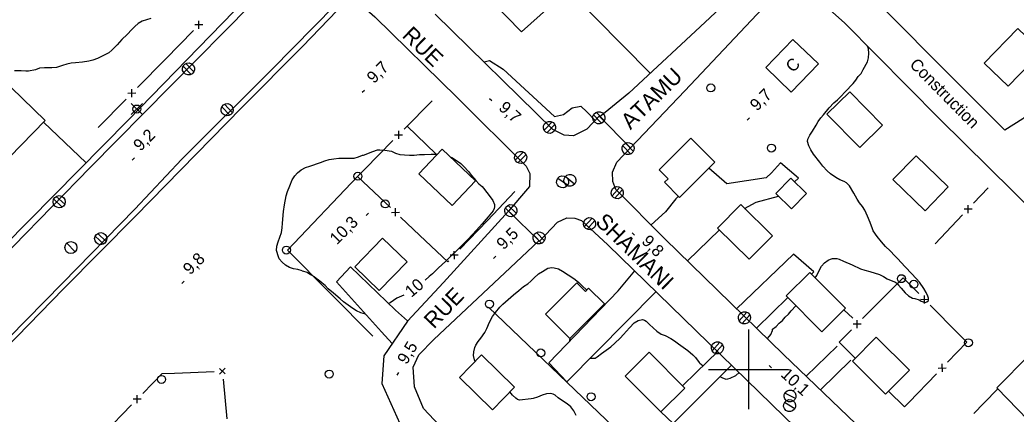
# Model space of a CAD drawing. Extents: x 381879 to 384696, y 5564785 to 5567594.
# Drawn here: x 383217.8 to 383466.9, y 5565788.8 to 5565887.4 of the extents above; entities that cross this region are included whole.
import ezdxf

# ---------------------------------------------------------------- set-up
doc = ezdxf.new("R2010")
doc.units = 0
for name, color, linetype in [('Niveau 1', 7, 'Continuous'), ('Niveau 19', 7, 'Continuous'), ('Niveau 21', 7, 'Continuous'), ('Niveau 22', 7, 'Continuous'), ('Niveau 3', 7, 'Continuous'), ('Niveau 31', 7, 'Continuous'), ('Niveau 36', 7, 'Continuous'), ('Niveau 37', 7, 'Continuous'), ('Niveau 41', 7, 'Continuous'), ('Niveau 61', 7, 'Continuous')]:
    doc.layers.add(name, color=color, linetype=linetype)

msp = doc.modelspace()

# ---------------------------------------------------------------- linework, layer by layer
at = {"layer": 'Niveau 1'}
for points in [[(383250.62, 5565887.8), (383248.42, 5565887.16), (383247.42, 5565886.54), (383246.57, 5565885.81), (383245.81, 5565885.04), (383244.66, 5565883.8), (383243.36, 5565882.55), (383242.13, 5565881.24), (383240.87, 5565879.83), (383240.07, 5565879.19), (383238.94, 5565878.59), (383237.28, 5565877.79), (383236.11, 5565877.39), (383235.1, 5565877.13), (383233.46, 5565876.88), (383231.75, 5565876.67), (383230.62, 5565876.62), (383229.55, 5565876.37), (383228.52, 5565875.99), (383226.97, 5565875.5), (383225.82, 5565875.46), (383224.01, 5565875.48), (383222.78, 5565875.34), (383221.71, 5565874.97), (383220, 5565874.58), (383219.36, 5565874.58), (383218.14, 5565874.66), (383216.47, 5565874.7)], [(383430.13, 5565879.09), (383430.02, 5565880.18), (383429.81, 5565880.84)], [(383416.7, 5565822.91), (383417.09, 5565823.49), (383417.5, 5565824.41), (383418.29, 5565825.81), (383419.02, 5565826.64), (383419.98, 5565827.35), (383420.52, 5565827.58), (383421.04, 5565827.7), (383422.11, 5565827.74), (383422.66, 5565827.57), (383423.77, 5565827.11), (383425.95, 5565826.16), (383428.05, 5565825.19), (383429.08, 5565824.82), (383430.34, 5565824.48), (383432.78, 5565823.71), (383433.79, 5565823.21), (383434.71, 5565822.67), (383435.73, 5565822.21), (383436.77, 5565821.84), (383437.23, 5565821.51), (383437.53, 5565821.1), (383438.2, 5565820.34), (383439.17, 5565819.12), (383440.04, 5565818.42), (383441.04, 5565817.85), (383441.64, 5565817.72), (383442.68, 5565817.36), (383443.18, 5565817.04), (383444.16, 5565816.71), (383444.64, 5565816.91), (383445.05, 5565817.21), (383445.04, 5565817.78), (383444.86, 5565818.3), (383444.42, 5565819.26), (383443.83, 5565820.22), (383442.75, 5565821.81), (383441.93, 5565822.76), (383440.74, 5565824.02), (383439.32, 5565825.59), (383438.09, 5565826.8), (383437.42, 5565827.58), (383436.62, 5565828.38), (383435.46, 5565829.63), (383434.32, 5565830.75), (383433.25, 5565831.91), (383432.22, 5565833.23), (383431.2, 5565834.62), (383430.99, 5565835.17), (383430.46, 5565836.76), (383429.77, 5565838.29), (383429.12, 5565839.86), (383428.54, 5565840.77), (383427.79, 5565841.65), (383427.2, 5565842.62), (383426.38, 5565844.1), (383425.29, 5565845.89), (383424.52, 5565846.71), (383423.98, 5565846.99), (383422.89, 5565847.45), (383421.84, 5565848.03), (383420.5, 5565848.93), (383419.71, 5565849.68), (383418.58, 5565850.88), (383417.84, 5565851.81), (383416.27, 5565853.83), (383415.57, 5565854.94), (383415.09, 5565855.94), (383414.78, 5565857.01), (383414.9, 5565857.6), (383415.33, 5565858.58), (383416.03, 5565859.6), (383416.95, 5565861.06), (383417.43, 5565862.01), (383418.09, 5565862.94), (383418.78, 5565863.72), (383420.18, 5565865.42), (383421.32, 5565866.67), (383422.25, 5565867.43), (383423.12, 5565868.25), (383424.23, 5565869.42), (383426.23, 5565871.49), (383426.88, 5565872.33), (383427.44, 5565873.25), (383428.16, 5565874.06), (383428.71, 5565874.99), (383429.77, 5565876.92), (383430.03, 5565877.93), (383430.13, 5565879.09)], [(383303.72, 5565853.63), (383306.07, 5565854.54), (383307.25, 5565854.92), (383307.88, 5565854.93), (383309.12, 5565854.85), (383310.78, 5565854.6), (383311.79, 5565854.13), (383312.84, 5565853.78), (383314.03, 5565853.64), (383315.24, 5565853.58), (383316.4, 5565853.62), (383317.72, 5565853.73), (383318.98, 5565853.77), (383320.65, 5565853.88), (383322.18, 5565853.86), (383322.25, 5565853.85)], [(383288.4, 5565824.66), (383287.31, 5565825), (383286.27, 5565825.19), (383285.22, 5565825.5), (383284.26, 5565826.07), (383283.38, 5565826.8), (383282.71, 5565827.62), (383282.49, 5565828.17), (383282, 5565829.76), (383282.07, 5565830.85), (383282.45, 5565831.91), (383283.26, 5565834.28), (383283.42, 5565835.42), (383283.5, 5565836.54), (383283.74, 5565839.49), (383284, 5565841.17), (383284.43, 5565843.45), (383284.75, 5565844.5), (383285.31, 5565845.9), (383285.96, 5565847.39), (383286.57, 5565848.41), (383287.29, 5565849.2), (383288.2, 5565849.93), (383289.22, 5565850.48), (383290.34, 5565850.84), (383292.98, 5565851.73), (383294.06, 5565852.18), (383295.14, 5565852.47), (383296.38, 5565852.7), (383297.61, 5565852.84), (383298.69, 5565852.82), (383301.46, 5565852.87), (383302.49, 5565853.17), (383303.53, 5565853.55), (383303.72, 5565853.63)], [(383325.44, 5565853.17), (383325.88, 5565852.98), (383326.77, 5565852.41), (383328.06, 5565851.47), (383328.83, 5565850.74), (383329.98, 5565849.51), (383330.75, 5565848.54), (383331.83, 5565847.26), (383332.62, 5565846.46), (383333.43, 5565845.75), (383333.76, 5565845.33), (383335.45, 5565843.2), (383336.07, 5565842.27), (383336.49, 5565841.28), (383336.51, 5565840.7), (383336.41, 5565840.21), (383336.15, 5565839.69), (383335.77, 5565839.18), (383334.94, 5565838.18), (383333.44, 5565836.45), (383331.99, 5565834.86), (383330.96, 5565833.65), (383329.88, 5565832.51), (383327.93, 5565830.54), (383327.06, 5565829.76), (383325.88, 5565828.57), (383324.25, 5565826.99), (383322.55, 5565825.43), (383320.99, 5565823.9), (383320.16, 5565823.22), (383319.19, 5565822.34)], [(383288.4, 5565824.66), (383289.63, 5565824.28), (383290.51, 5565823.75), (383291.39, 5565823.23), (383292.32, 5565822.51)], [(383331.33, 5565804.39), (383331.62, 5565805.47), (383331.82, 5565806.02), (383332.42, 5565806.93), (383333.09, 5565807.8), (383334.07, 5565809.23), (383334.57, 5565810.22), (383335.26, 5565811.78), (383336.05, 5565813.25), (383336.74, 5565814.2), (383337.83, 5565815.56), (383338.58, 5565816.31), (383339.9, 5565817.47), (383341.3, 5565818.61), (383342.56, 5565819.74), (383343.79, 5565820.74), (383344.81, 5565821.43), (383345.6, 5565822.07), (383346.34, 5565822.82), (383347.55, 5565823.94), (383348.5, 5565824.52), (383349.85, 5565825.32), (383350.89, 5565825.51), (383351.45, 5565825.44), (383352.52, 5565825.14), (383353.55, 5565824.56), (383354.92, 5565823.69), (383355.81, 5565823.03), (383356.7, 5565822.47), (383357.59, 5565821.76), (383358.32, 5565821.01), (383359.57, 5565819.81)], [(383304.27, 5565813.81), (383303.07, 5565814.16), (383301.99, 5565814.62), (383301.05, 5565815.26), (383298.74, 5565816.93), (383297.96, 5565817.61), (383296.24, 5565819.04), (383294.96, 5565820.17), (383294.19, 5565821), (383293.34, 5565821.64), (383292.45, 5565822.43), (383292.32, 5565822.51)], [(383313.87, 5565818.56), (383312.08, 5565817.83), (383311.27, 5565817.2), (383310.39, 5565816.62), (383310.04, 5565816.5)], [(383406.03, 5565810.05), (383406.93, 5565810.75), (383407.73, 5565811.54), (383408.56, 5565812.21), (383408.82, 5565812.64), (383409.22, 5565813.07), (383410.01, 5565813.81), (383410.68, 5565814.61), (383411.84, 5565815.88), (383411.86, 5565815.91)], [(383360.45, 5565802.83), (383361.68, 5565802.83), (383362.21, 5565803.17), (383363.3, 5565803.96), (383365.6, 5565805.64), (383366.59, 5565806.52), (383367.96, 5565807.82), (383368.78, 5565808.73), (383370.24, 5565810.42), (383371.44, 5565811.68), (383372.41, 5565812.25), (383373.52, 5565812.48), (383374.02, 5565812.3), (383374.45, 5565812.02), (383375.31, 5565811.2), (383377.12, 5565809.58), (383378.19, 5565808.83), (383379.15, 5565808.43), (383380.61, 5565807.7), (383381.53, 5565807.15), (383382.52, 5565806.41), (383384.89, 5565804.68), (383386.1, 5565803.67), (383386.8, 5565802.95), (383387.67, 5565801.7)], [(383404.73, 5565807.67), (383405.26, 5565808.3), (383405.57, 5565808.71), (383406.01, 5565809.68), (383406.03, 5565810.05)], [(383355.35, 5565807.75), (383355.26, 5565807.27), (383355.27, 5565807.03)], [(383331.69, 5565801.96), (383331.54, 5565802.38), (383331.27, 5565803.49), (383331.33, 5565804.39)], [(383387.67, 5565801.7), (383387.87, 5565801.54), (383388.65, 5565800.85)], [(383392.88, 5565798.18), (383393.32, 5565797.94), (383394.39, 5565797.55), (383394.89, 5565797.6), (383395.41, 5565797.79), (383396.87, 5565798.48), (383397.68, 5565799.22)], [(383347.25, 5565793.06), (383346.2, 5565792.69), (383345.66, 5565792.61), (383342.8, 5565792.32), (383342.26, 5565792.48), (383341.85, 5565792.8), (383341.03, 5565793.54), (383340.37, 5565794.34)], [(383356.95, 5565788.43), (383356.35, 5565789.59), (383355.61, 5565790.6), (383354.72, 5565791.37), (383353.78, 5565791.98), (383352.46, 5565792.9), (383351.65, 5565793.57), (383351.18, 5565793.79), (383350.62, 5565793.94), (383349.51, 5565793.91), (383348.4, 5565793.57), (383347.25, 5565793.06)]]:
    msp.add_lwpolyline(points, dxfattribs=at)
at = {"layer": 'Niveau 19'}
for points in [[(383375.42, 5565874.09), (383354.91, 5565894.95), (383343.3, 5565884.44), (383327.93, 5565900.2), (383332.96, 5565905.03)], [(383333.89, 5565876.91), (383333.9, 5565876.91), (383335.25, 5565877.26), (383338.69, 5565875.13), (383351.53, 5565863.3), (383353.73, 5565863.74), (383355.96, 5565865.45), (383358.08, 5565865.82), (383359.6, 5565864.41), (383361.67, 5565862.25)], [(383234.38, 5565851.69), (383223.74, 5565861.85)], [(383411.55, 5565846.92), (383412.52, 5565847.83), (383408, 5565851.65), (383405.76, 5565849.14), (383404.44, 5565847.93), (383394.59, 5565846.44), (383390.09, 5565850.3)], [(383382.48, 5565843.37), (383381.87, 5565842.7), (383379.25, 5565839.42), (383375.67, 5565836.14)], [(383399.05, 5565840.27), (383401.9, 5565841.79), (383407.53, 5565843.33)], [(383384.79, 5565827.13), (383392.76, 5565834.89)], [(383415.77, 5565823.83), (383416.36, 5565824.41), (383411.27, 5565828.8), (383397.05, 5565815.17)], [(383310.92, 5565806.48), (383308.26, 5565809.37), (383297.01, 5565821.88), (383300.54, 5565825.61), (383311.8, 5565814.81), (383314.77, 5565812.13)], [(383376.93, 5565819.46), (383354.58, 5565796.9), (383350.08, 5565801.63), (383367.45, 5565819.68), (383371.62, 5565824.63)], [(383402.03, 5565810.31), (383409.82, 5565817.97)], [(383422.2, 5565805.81), (383414.43, 5565798.3)], [(383383.48, 5565795.91), (383386.94, 5565799.17), (383392.32, 5565804.45)], [(383418.04, 5565794.84), (383425.65, 5565802.27)], [(383395.78, 5565801.07), (383381.15, 5565786.48), (383378.12, 5565789.35)]]:
    msp.add_lwpolyline(points, dxfattribs=at)
at = {"layer": 'Niveau 21'}
for points in [[(383184, 5565797.8), (383216.28, 5565830.81), (383235.39, 5565850.47), (383275.62, 5565891.24), (383301.72, 5565917.97), (383337.3, 5565954.5), (383373.4, 5565991.3), (383408.2, 5566027), (383442.2, 5566061.7), (383475.8, 5566095.9)], [(383541.82, 5565941.4), (383537.39, 5565932.87), (383522.48, 5565917.39), (383502.17, 5565898), (383484.78, 5565878.58), (383475.11, 5565868.48), (383468.63, 5565862.66), (383464.08, 5565859.81)], [(383464.08, 5565859.81), (383449.46, 5565874.55), (383434.41, 5565889.62), (383424.55, 5565898.83), (383420.78, 5565900.27), (383414.91, 5565901.1), (383409.6, 5565901), (383405.32, 5565899.79), (383399.54, 5565896.72), (383390.39, 5565887.98), (383370.08, 5565869.13), (383362.85, 5565863.15)], [(383300.2, 5565892.1), (383303.23, 5565891.13), (383306.62, 5565888.2), (383327.19, 5565868.06), (383344.44, 5565850.88), (383345.33, 5565849.03), (383345.27, 5565845.76), (383342.75, 5565842.8), (383340.03, 5565839.61), (383347.73, 5565832.07), (383352.29, 5565836.86), (383354.62, 5565837.9), (383356.61, 5565837.86), (383358.25, 5565837.27), (383364.89, 5565831.19), (383408.96, 5565788.23), (383452.67, 5565745.89)], [(383370.56, 5565855.43), (383384.08, 5565869.7), (383402.08, 5565888.81), (383405.05, 5565891.6), (383408.47, 5565893.47), (383413.07, 5565893.65), (383416.56, 5565892.91), (383418.88, 5565891.26), (383424.04, 5565886.67), (383447.81, 5565862.65), (383472.36, 5565838.4), (383496.34, 5565814.74), (383506.82, 5565802.57)], [(383296.7, 5565891.1), (383280.8, 5565875), (383258.34, 5565852.55), (383246.6, 5565840.1), (383228.5, 5565821.6), (383210.51, 5565803.32), (383194.41, 5565786.56)], [(383460.05, 5565754.11), (383440.95, 5565772.86), (383408.81, 5565803.69), (383379.1, 5565832.68), (383366.88, 5565844.98), (383366.09, 5565846.97), (383366, 5565849.37), (383367.13, 5565851.88), (383370.56, 5565855.43), (383362.69, 5565863.31), (383359.62, 5565860.11), (383356.24, 5565858.46), (383353.9, 5565858.58), (383351.09, 5565860.05), (383321.7, 5565888.86)], [(383340.03, 5565839.61), (383323.72, 5565821.69), (383314.72, 5565812.08), (383308.82, 5565803.38), (383308.34, 5565796.45), (383312.87, 5565786.42), (383320.23, 5565778.18), (383336.03, 5565762.43), (383354.96, 5565744.23), (383378.72, 5565719.74), (383396.75, 5565701.57), (383402.38, 5565696.34)], [(383410.35, 5565703.77), (383396.72, 5565715.26), (383371.77, 5565738.86), (383345.81, 5565763), (383328.26, 5565780.1), (383318.72, 5565790.17), (383316.51, 5565795.66), (383316.17, 5565800.57), (383317.61, 5565803.6), (383321.37, 5565807.43), (383341.84, 5565826.74), (383347.6, 5565832.19), (383347.6, 5565832.19)]]:
    msp.add_lwpolyline(points, dxfattribs=at)
at = {"layer": 'Niveau 22'}
for points in [[(383156.53, 5565772.2), (383157.91, 5565773.63), (383187.98, 5565804.5), (383213.9, 5565830.88), (383244.88, 5565862.36), (383274.3, 5565892.74), (383302.87, 5565922), (383330.88, 5565950.51), (383359.91, 5565980.31), (383385.43, 5566006.36), (383414.56, 5566036.19)], [(383246.69, 5565838.28), (383273.37, 5565865.52), (383288.51, 5565880.81), (383299.32, 5565892.04)], [(383114.65, 5565703.59), (383143.11, 5565732.46), (383175.31, 5565765.37), (383202.42, 5565793.16), (383228.81, 5565820.22), (383246.73, 5565838.32)]]:
    msp.add_lwpolyline(points, dxfattribs=at)
at = {"layer": 'Niveau 3'}
for p, q in [((383303.41, 5565869.32), (383303.98, 5565869.89)), ((383335.24, 5565867.81), (383335.81, 5565867.24)), ((383399.73, 5565862.36), (383400.3, 5565862.93)), ((383245.92, 5565852.37), (383246.49, 5565852.94)), ((383304.46, 5565838.49), (383305.03, 5565839.06)), ((383370.96, 5565834.12), (383371.53, 5565833.55)), ((383336.27, 5565827.71), (383336.82, 5565828.29)), ((383258.32, 5565821.46), (383258.89, 5565822.03)), ((383405.17, 5565800.94), (383405.75, 5565800.39)), ((383312.18, 5565798.56), (383312.63, 5565799.22))]:
    msp.add_line(p, q, dxfattribs=at)
at = {"layer": 'Niveau 31'}
for points in [[(383458.98, 5565876.59), (383467.37, 5565885.28), (383473.33, 5565879.53), (383464.94, 5565870.84)], [(383417.49, 5565876.41), (383410.72, 5565869.39), (383404.37, 5565875.51), (383411.14, 5565882.53)], [(383224.12, 5565862.24), (383203.21, 5565840.8), (383189.87, 5565853.8), (383206.13, 5565870.48), (383208.14, 5565868.52), (383212.77, 5565873.24)], [(383427.85, 5565855.49), (383419.65, 5565863.83), (383425.32, 5565869.4), (383433.52, 5565861.06)], [(383391.59, 5565851.8), (383382.81, 5565843.04), (383379.06, 5565846.8), (383379.91, 5565847.65), (383377.65, 5565849.92), (383385.58, 5565857.82)], [(383325.89, 5565841.02), (383317.58, 5565848.96), (383323.43, 5565855.09), (383331.74, 5565847.15)], [(383444.17, 5565839.68), (383436.14, 5565847.51), (383441.94, 5565853.46), (383449.97, 5565845.63)], [(383410.65, 5565847.8), (383414.56, 5565843.97), (383410.8, 5565840.13), (383406.89, 5565843.96)], [(383400.22, 5565827.55), (383392.29, 5565835.35), (383398.08, 5565841.23), (383406.01, 5565833.43)], [(383301.56, 5565825.66), (383308.54, 5565832.86), (383314.65, 5565826.93), (383307.67, 5565819.73)], [(383418.34, 5565809.4), (383409.41, 5565818.38), (383415.34, 5565824.27), (383424.27, 5565815.29)], [(383363.98, 5565816.37), (383355.32, 5565807.72), (383349.23, 5565813.81), (383357.1, 5565821.67), (383359.26, 5565819.5), (383360.05, 5565820.29)], [(383431.97, 5565808.06), (383440.25, 5565799.8), (383434.28, 5565793.81), (383426, 5565802.07)], [(383333.3, 5565803.6), (383341.54, 5565795.53), (383336, 5565789.88), (383327.76, 5565797.95)], [(383375.16, 5565804.26), (383384.09, 5565795.29), (383378.12, 5565789.35), (383369.19, 5565798.32)], [(383456.67, 5565773.63), (383469.95, 5565787.32), (383462.11, 5565795.36), (383470.22, 5565803.53), (383478.04, 5565795.54), (383479.43, 5565796.81), (383487.65, 5565788.74), (383478.07, 5565778.57), (383479.9, 5565776.87), (383471.93, 5565768.88), (383469.79, 5565770.4), (383463.06, 5565765.89)]]:
    msp.add_lwpolyline(points, close=True, dxfattribs=at)
at = {"layer": 'Niveau 36'}
for p, q in [((383258.67, 5565875.89), (383260.68, 5565873.8)), ((383261.33, 5565874.45), (383259.32, 5565876.54)), ((383248.51, 5565866.55), (383245.69, 5565863.73)), ((383248.51, 5565863.73), (383245.69, 5565866.55)), ((383268.33, 5565865.7), (383270.31, 5565863.58)), ((383270.97, 5565864.22), (383268.99, 5565866.34)), ((383361.26, 5565863.67), (383363.28, 5565861.59)), ((383363.92, 5565862.25), (383361.9, 5565864.33)), ((383350.94, 5565861.9), (383348.92, 5565859.81)), ((383349.6, 5565859.18), (383351.62, 5565861.27)), ((383368.6, 5565855.95), (383370.59, 5565853.84)), ((383371.24, 5565854.49), (383369.25, 5565856.6)), ((383343.71, 5565854.38), (383341.69, 5565852.3)), ((383342.37, 5565851.68), (383344.39, 5565853.76)), ((383354.78, 5565846.06), (383352.32, 5565847.78)), ((383356.54, 5565846.37), (383354.2, 5565848.23)), ((383367.84, 5565845.59), (383365.9, 5565843.43)), ((383366.6, 5565842.83), (383368.54, 5565844.99)), ((383226.31, 5565842.59), (383228.44, 5565840.62)), ((383229.05, 5565841.31), (383226.92, 5565843.28)), ((383339.23, 5565840.36), (383341.34, 5565838.37)), ((383341.95, 5565839.06), (383339.84, 5565841.05)), ((383360.9, 5565837.83), (383358.96, 5565835.67)), ((383359.66, 5565835.07), (383361.6, 5565837.23)), ((383236.68, 5565833.33), (383238.8, 5565831.35)), ((383239.42, 5565832.03), (383237.3, 5565834.01)), ((383346.33, 5565833.58), (383348.34, 5565831.49)), ((383348.99, 5565832.14), (383346.98, 5565834.23)), ((383231.66, 5565829.42), (383229.54, 5565831.54)), ((383399.62, 5565814.27), (383397.7, 5565812.11)), ((383398.4, 5565811.51), (383400.32, 5565813.67)), ((383392.85, 5565806.76), (383390.91, 5565804.6)), ((383391.61, 5565804), (383393.55, 5565806.16)), ((383411.76, 5565792.67), (383409.08, 5565794.01)), ((383411.58, 5565790.15), (383409.02, 5565791.71))]:
    msp.add_line(p, q, dxfattribs=at)
for centre, radius in [((383390.6, 5565870.42), 1), ((383247.09, 5565865.14), 1), ((383405.76, 5565855.37), 1), ((383302.35, 5565848.32), 1), ((383309.2, 5565841.38), 1), ((383230.59, 5565830.48), 1.5), ((383284.48, 5565829.84), 1), ((383438.25, 5565822.69), 1), ((383441.37, 5565821.28), 1), ((383335.25, 5565816.34), 1), ((383455.01, 5565806.65), 1), ((383348.07, 5565804.11), 1), ((383295.18, 5565798.81), 1), ((383253.26, 5565797.49), 1), ((383360.66, 5565793.15), 1)]:
    msp.add_circle(centre, radius, dxfattribs=at)
for centre, major_axis, ratio in [((383260, 5565875.16), (1.32, -0.75), 0.999926), ((383269.65, 5565864.97), (1.32, -0.75), 0.999926), ((383362.59, 5565862.95), (1.22, -0.91), 0.999874), ((383350.26, 5565860.54), (1.21, -0.91), 0.999875), ((383343.05, 5565853.03), (-1.21, 0.92), 0.999875), ((383369.92, 5565855.23), (-1.21, 0.91), 0.999874), ((383353.54, 5565846.92), (-1.2, 0.9), 0.999875), ((383355.36, 5565847.3), (-1.2, 0.9), 0.999874), ((383367.21, 5565844.21), (1.21, -0.92), 0.999875), ((383227.68, 5565841.94), (0.01, 1.52), 0.999981), ((383340.59, 5565839.7), (-1.21, 0.92), 0.999875), ((383360.29, 5565836.45), (-1.21, 0.92), 0.999875), ((383238.05, 5565832.69), (-0.02, -1.52), 0.999984), ((383347.66, 5565832.87), (1.2, -0.92), 0.999875), ((383399, 5565812.89), (1.21, -0.92), 0.999875), ((383392.24, 5565805.38), (-1.21, 0.92), 0.999875), ((383410.41, 5565793.34), (-1.2, 0.9), 0.999877), ((383410.29, 5565790.93), (-1.2, 0.9), 0.999873)]:
    msp.add_ellipse(centre, major_axis=major_axis, ratio=ratio, dxfattribs=at)
at = {"layer": 'Niveau 37'}
for p, q in [((383262.62, 5565885.22), (383262.6, 5565887.22)), ((383263.61, 5565886.23), (383261.61, 5565886.21)), ((383245.83, 5565868.07), (383245.81, 5565870.07)), ((383246.82, 5565869.08), (383244.82, 5565869.06)), ((383312.51, 5565859.65), (383312.53, 5565857.65)), ((383311.52, 5565858.64), (383313.52, 5565858.66)), ((383311.79, 5565838.29), (383311.73, 5565840.29)), ((383455.94, 5565840.12), (383453.93, 5565840.06)), ((383454.96, 5565839.09), (383454.91, 5565841.09)), ((383310.76, 5565839.26), (383312.76, 5565839.31)), ((383327.46, 5565828.6), (383325.46, 5565828.55)), ((383326.48, 5565827.58), (383326.43, 5565829.58)), ((383443.05, 5565817.52), (383445.05, 5565817.5)), ((383444.04, 5565816.51), (383444.06, 5565818.51)), ((383427.17, 5565810.32), (383427.16, 5565812.32)), ((383428.16, 5565811.32), (383426.16, 5565811.31)), ((383269.18, 5565798.85), (383267.71, 5565800.21)), ((383267.77, 5565798.79), (383269.13, 5565800.26)), ((383447.41, 5565800.33), (383449.41, 5565800.37)), ((383448.39, 5565801.35), (383448.43, 5565799.35)), ((383248.16, 5565792.55), (383246.16, 5565792.52)), ((383247.18, 5565791.54), (383247.15, 5565793.54))]:
    msp.add_line(p, q, dxfattribs=at)
for points in [[(383254.21, 5565877.64), (383261.21, 5565884.79)], [(383247.22, 5565870.5), (383254.21, 5565877.64)], [(383237.42, 5565860.5), (383244.42, 5565867.64)], [(383320.93, 5565867.21), (383313.92, 5565860.08)], [(383314.67, 5565860.84), (383321.87, 5565853.9)], [(383311.12, 5565857.23), (383304.1, 5565850.1)], [(383304.1, 5565850.1), (383302.29, 5565848.25), (383310.47, 5565840.5)], [(383456.31, 5565841.54), (383459.96, 5565845.39)], [(383334.73, 5565837.27), (383341.62, 5565844.51)], [(383313.02, 5565838.08), (383317.83, 5565833.52)], [(383327.84, 5565830.03), (383334.73, 5565837.27)], [(383446.68, 5565831.38), (383453.56, 5565838.64)], [(383317.83, 5565833.52), (383324.84, 5565826.88), (383325.08, 5565827.13)], [(383435.62, 5565819.83), (383438.7, 5565822.94), (383442.65, 5565818.94)], [(383428.57, 5565812.74), (383435.62, 5565819.83)], [(383423.84, 5565814.86), (383426.07, 5565812.77)], [(383445.46, 5565816.09), (383452.48, 5565808.96)], [(383426.72, 5565802.79), (383422.72, 5565806.84), (383425.75, 5565809.9)], [(383452.48, 5565808.96), (383454.62, 5565806.79), (383449.8, 5565801.79)], [(383248.56, 5565793.97), (383253.39, 5565798.94), (383256.46, 5565799.06)], [(383256.46, 5565799.06), (383266.45, 5565799.45)], [(383268.65, 5565797.55), (383269.58, 5565787.6)], [(383447.02, 5565798.91), (383440.09, 5565791.71)], [(383458.85, 5565791.5), (383462.36, 5565795.1)], [(383440.09, 5565791.71), (383439.02, 5565790.6), (383435.04, 5565794.58)], [(383238.8, 5565783.93), (383245.77, 5565791.1)], [(383456.37, 5565788.96), (383458.85, 5565791.5)]]:
    msp.add_lwpolyline(points, dxfattribs=at)
at = {"layer": 'Niveau 41'}
for points in [[(383302.33, 5565848.31), (383284.72, 5565829.81), (383306.08, 5565808.3)], [(383393.84, 5565759.18), (383335, 5565815.57)]]:
    msp.add_lwpolyline(points, dxfattribs=at)
at = {"layer": 'Niveau 61'}
for points in [[(383400, 5565810), (383400, 5565800), (383400, 5565790)], [(383390, 5565800), (383400, 5565800), (383410, 5565800)]]:
    msp.add_lwpolyline(points, dxfattribs=at)

# ---------------------------------------------------------------- texts
at = {"layer": 'Niveau 1'}
msp.add_text('10', height=3, rotation=40.6317, dxfattribs=at).set_placement((383315.72, 5565817.85))
at = {"layer": 'Niveau 21'}
for s, height, rotation, p in [('RUE', 4, 315.6052, (383313.18, 5565883.3)), ('Construction', 3, 314.6659, (383440.11, 5565876.05)), ('ATAMU', 4, 44.5799, (383370.51, 5565859.82)), ('SHAMANI', 4, 315.7307, (383361.49, 5565836.59)), ('RUE', 4, 46.3031, (383321.38, 5565809.93))]:
    msp.add_text(s, height=height, rotation=rotation, dxfattribs=at).set_placement(p)
at = {"layer": 'Niveau 3'}
for s, rotation, p in [('9,7', 44.7717, (383306.36, 5565871.34)), ('9,7', 44.7717, (383402.16, 5565864.46)), ('9,7', 317.6135, (383337.34, 5565865.17)), ('9,2  ', 44.7717, (383247.97, 5565854.4)), ('10,3', 44.7717, (383297.1, 5565831.02)), ('9,5', 44.7717, (383338.78, 5565829.74)), ('9,8', 314.9156, (383373.11, 5565831.83)), ('9,8  ', 44.7717, (383260.39, 5565823.46)), ('9,5', 58.812, (383314.54, 5565801.02)), ('10,1', 317.3757, (383407.89, 5565798.45))]:
    msp.add_text(s, height=3, rotation=rotation, dxfattribs=at).set_placement(p)
at = {"layer": 'Niveau 31'}
msp.add_text('C', height=3, rotation=44.7717, dxfattribs=at).set_placement((383411.12, 5565874.1))

doc.saveas('drawing.dxf')
